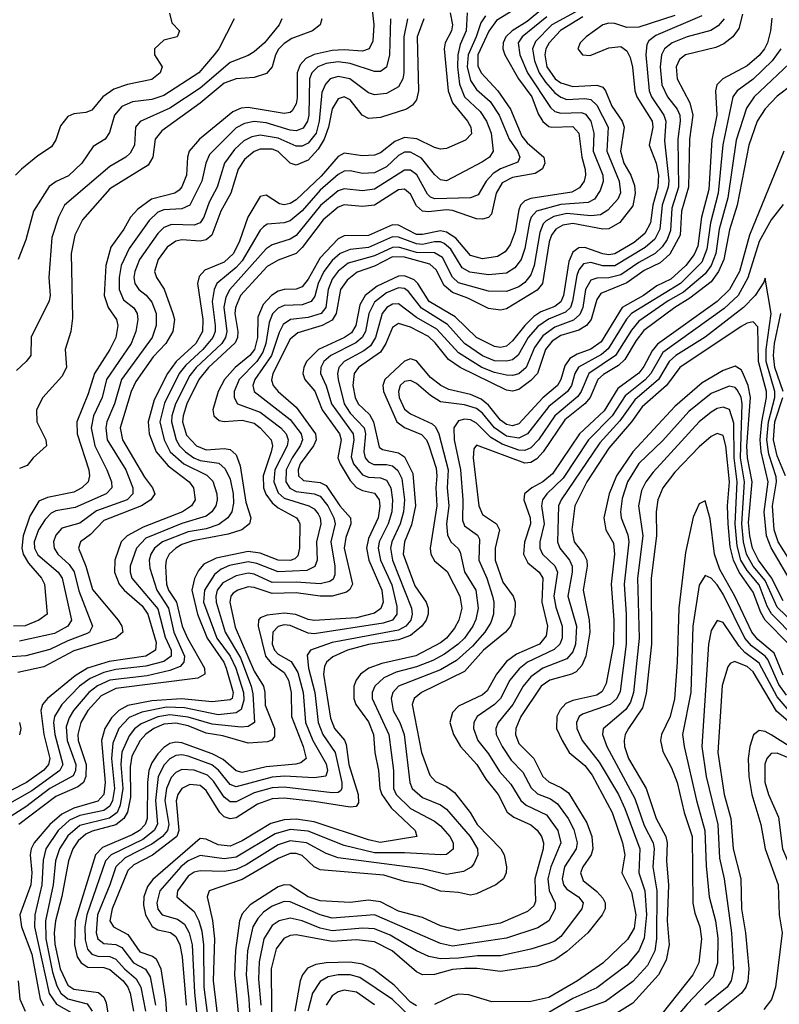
# Model space of a CAD drawing. Header units: inches. Extents: x 501365 to 657855, y 482276 to 547543.
# Tile 743 of 957: x 604090 to 606617, y 533872 to 537147. Entities that reach past the tile are written whole.
import ezdxf

# ---------------------------------------------------------------- set-up
doc = ezdxf.new("R2010")
doc.units = ezdxf.units.IN
doc.header["$MEASUREMENT"] = 0
doc.layers.add('A6503', color=7, linetype='Continuous')

msp = doc.modelspace()

# ---------------------------------------------------------------- linework, layer by layer
at = {"layer": 'A6503', "color": 5}
for points, elevation in [([(605259.8, 537210), (605268.6, 537130), (605264.6, 537075.4), (605252.1, 537050), (605230, 537041.9), (605170, 537047.3), (605130, 537044.5), (605070, 537031.5), (605042.5, 537017.5), (605023, 536997), (605012.8, 536970), (605013.1, 536886.9), (605010, 536867), (604996.3, 536843.7), (604990, 536838.5), (604970, 536835.6), (604850, 536854.9), (604827.1, 536852.9), (604798.9, 536841.1), (604688, 536750), (604653.9, 536710), (604647.8, 536690), (604644.8, 536630), (604630, 536591.1), (604620.2, 536579.8), (604606.5, 536570), (604528.7, 536550), (604482.7, 536517.3), (604458.5, 536490), (604436.8, 536450), (604393.2, 536390), (604376.5, 536330), (604371.6, 536230), (604384.1, 536190), (604412, 536150), (604416.7, 536130), (604410.4, 536090), (604390.4, 536050), (604338.4, 535970), (604317.8, 535902.2), (604280.2, 535810), (604281.2, 535770), (604319.8, 535650), (604322.8, 535630), (604317.4, 535610), (604296.6, 535590), (604270, 535575.9), (604182.1, 535557.9), (604154.3, 535545.7), (604124.1, 535495.9), (604102.1, 535430), (604097.4, 535390), (604101.6, 535370), (604119.6, 535339.6), (604163.1, 535290), (604172.5, 535270), (604181.7, 535170), (604154, 535150), (604108.4, 535131.6), (604070, 535129.7)], 3420), ([(605521.6, 537170), (605530.3, 537129.7), (605526.4, 537110), (605505.7, 537070), (605501.7, 537050), (605515, 536910), (605530.2, 536870.2), (605579.7, 536810), (605591.1, 536790), (605593, 536767), (605573.5, 536746.5), (605510, 536719.1), (605490, 536716.6), (605470, 536721.8), (605410.9, 536750.9), (605370, 536755), (605337.5, 536742.5), (605290, 536704.3), (605270, 536696.8), (605230, 536694.2), (605170, 536703.1), (605150, 536691.8), (605093.1, 536626.9), (605010, 536548), (604990, 536535.7), (604970, 536530.9), (604954.1, 536534.1), (604910, 536563.8), (604890, 536558.6), (604848.8, 536490), (604821.6, 536410), (604801.3, 536370), (604770, 536341.1), (604706.3, 536313.7), (604686.7, 536293.3), (604681.3, 536270), (604699, 536150), (604698, 536110), (604675.7, 536070), (604610.9, 536010), (604582.1, 535970), (604537.7, 535882.3), (604517.2, 535810), (604520.6, 535770), (604544.1, 535710), (604583.7, 535663.7), (604654, 535610), (604668.2, 535590), (604674.1, 535550), (604661.7, 535530), (604631.4, 535510), (604501, 535459), (604447.3, 535430), (604428.1, 535410), (604406.5, 535350), (604405.7, 535310), (604420.5, 535270), (604437.2, 535250), (604497.4, 535197.4), (604516.1, 535170), (604543.9, 535076.1), (604541.9, 535050), (604509.2, 535030.8), (604387.8, 535012.2), (604316, 534990), (604274.8, 534965.2), (604183.1, 534890), (604165.7, 534870), (604160.3, 534850), (604170.2, 534770), (604190.7, 534690), (604185.7, 534670), (604170, 534650.6), (604112.8, 534610), (604010, 534558.2)], 3520), ([(605578.8, 537170), (605575.1, 537110), (605555.9, 537064.1), (605547.8, 537030), (605546.1, 536990), (605552.8, 536932.8), (605570.1, 536890), (605621.4, 536841.4), (605643, 536810), (605658.9, 536770), (605665.7, 536710), (605652.7, 536690), (605630, 536674.2), (605510, 536611), (605490, 536614.5), (605470, 536632.1), (605426.3, 536686.3), (605390, 536706.3), (605370, 536706.5), (605350, 536695.9), (605310, 536657.2), (605270, 536637.9), (605230, 536635.8), (605190, 536644.2), (605170, 536643.2), (605150, 536632.6), (605090, 536580.5), (605030, 536511.6), (604990, 536477.9), (604970, 536470.9), (604913.4, 536466.6), (604901.4, 536458.6), (604890, 536447), (604830, 536345.4), (604810, 536323.2), (604745.9, 536270), (604736.8, 536250), (604730.8, 536210), (604740.4, 536130), (604740.3, 536110), (604732.8, 536090), (604699.6, 536050), (604642.3, 535997.7), (604620.8, 535970), (604571.3, 535871.3), (604556.7, 535810), (604570.8, 535750), (604590.8, 535710), (604635.6, 535670), (604712.5, 535632.5), (604732.1, 535612.1), (604745.5, 535570), (604747.2, 535550), (604742.4, 535530), (604729.7, 535510), (604710, 535496.2), (604630, 535471.6), (604510, 535422.5), (604478.6, 535390), (604457.8, 535330), (604457.4, 535310), (604463.4, 535290), (604550, 535187.4), (604573.5, 535093.5), (604594.3, 535050), (604594.2, 535030), (604570, 535012.8), (604510, 534997), (604410, 534985.4), (604370, 534975.7), (604324.2, 534955.8), (604289, 534930), (604230.6, 534870), (604205.5, 534830), (604202.5, 534810), (604206.5, 534770), (604233.6, 534670), (604223.4, 534650), (604130, 534582.6), (604032.9, 534527.1)], 3540), ([(604588.6, 537168.6), (604596.4, 537136.4), (604621.6, 537110), (604613.4, 537090), (604570, 537078.8), (604538, 537050), (604538.2, 537030), (604563.5, 536990), (604557.7, 536970), (604530, 536948.6), (604448.6, 536931.4), (604403.8, 536916.2), (604366.6, 536890), (604330, 536845.7), (604310, 536838.4), (604270, 536834.5), (604250, 536825.3), (604226.1, 536793.9), (604210, 536747.6), (604196.3, 536723.7), (604150, 536693.9), (604095.9, 536650), (604076.6, 536630)], 3320), ([(605750, 537190), (605675.9, 537144.1), (605650.7, 537109.3), (605614.6, 537030), (605614.1, 536994.1), (605624.9, 536970), (605681.2, 536910), (605722.7, 536850), (605760, 536760), (605777.9, 536737.9), (605833.5, 536690), (605837.3, 536670), (605829.5, 536650.5), (605804.6, 536635.4), (605730, 536622.7), (605695.2, 536604.8), (605674.8, 536570), (605659.2, 536500.8), (605650, 536488.7), (605630, 536483.4), (605610, 536484.6), (605530, 536512.8), (605510, 536515.2), (605450, 536507.9), (605430, 536509.7), (605410, 536527.6), (605390, 536567.3), (605370, 536583.6), (605350, 536581.4), (605270, 536530.7), (605230, 536525.7), (605170, 536531.5), (605150, 536523.9), (605099.1, 536480.9), (605030, 536389.3), (605010, 536369.9), (604950, 536347), (604913.6, 536326.4), (604824.2, 536230), (604807.5, 536190), (604806.3, 536170), (604815.7, 536110), (604814.5, 536090), (604807.2, 536072.8), (604718.7, 535990), (604686, 535950), (604645.7, 535870), (604633.4, 535830), (604632.2, 535810), (604644.9, 535764.9), (604678, 535730), (604710, 535716.6), (604770, 535720.8), (604790, 535717.6), (604810, 535699.5), (604823.8, 535663.7), (604842.8, 535542.8), (604858.6, 535490), (604854.7, 535470), (604829.2, 535450.8), (604783.8, 535436.2), (604666.5, 535413.5), (604630, 535401.3), (604609, 535390), (604587.5, 535370), (604577.6, 535350), (604574.6, 535330), (604578.8, 535270), (604585.3, 535250), (604611.6, 535210), (604630.2, 535130), (604648.1, 535090), (604705.4, 534990), (604706.4, 534970), (604683.2, 534956.8), (604410, 534922.7), (604361.6, 534898.4), (604316.4, 534850), (604293.6, 534810), (604283.6, 534770), (604285.1, 534750), (604310.8, 534670), (604309.9, 534630.1), (604302.1, 534610), (604283.9, 534596.1), (604210, 534564.1), (604087.2, 534470)], 3580), ([(605830, 537183.8), (605778.7, 537141.3), (605728.3, 537110), (605707.6, 537090), (605698.4, 537070), (605697.7, 537050), (605703.9, 537030), (605748.9, 536950), (605793.7, 536890), (605814.3, 536834.3), (605830, 536808.6), (605850, 536792.1), (605860.3, 536790), (605930, 536791.7), (605950, 536770.1), (605960.5, 536690), (605970.7, 536649.3), (605972.5, 536630), (605967.8, 536610), (605952.7, 536587.3), (605926.5, 536573.5), (605790, 536551.9), (605770, 536544.1), (605756.1, 536530), (605750, 536515.2), (605737.8, 536442.2), (605722.2, 536397.8), (605704.9, 536375.1), (605680, 536360), (605630, 536352.2), (605590, 536363.1), (605540.8, 536420.8), (605510, 536440.8), (605490, 536444.4), (605430, 536432.1), (605410, 536433.2), (605350, 536463.5), (605330, 536464.8), (605250, 536429.5), (605170, 536427.9), (605150, 536418.6), (605090, 536354.5), (605050, 536284.3), (605030, 536258.2), (605010, 536251.1), (604970, 536249.7), (604950, 536243.8), (604927.7, 536230), (604899.8, 536200.2), (604882, 536158), (604880.9, 536090), (604871.2, 536050), (604855.7, 536030), (604807, 535990), (604771.2, 535950), (604749.8, 535910), (604732.7, 535850), (604736.4, 535830), (604753.9, 535813.9), (604770.4, 535810.4), (604830, 535815.1), (604870, 535804.7), (604890, 535789.7), (604926.5, 535750), (604931.2, 535730), (604927.2, 535710), (604899.5, 535630), (604901.2, 535590), (604908.8, 535568.8), (604930, 535539.9), (604950, 535523.8), (605010.6, 535490), (605018.2, 535478.2), (605022.4, 535470), (605021.1, 535390), (605015.6, 535364.4), (605005.8, 535354.2), (604990, 535348), (604950, 535349.8), (604890, 535372.5), (604850, 535378.2), (604743.6, 535356.4), (604703.2, 535336.8), (604685, 535315), (604671.2, 535288.8), (604663.1, 535250), (604681.4, 535170), (604713.2, 535090), (604768.7, 535010), (604777.3, 534990), (604799.9, 534910), (604796.5, 534890), (604790, 534884.8), (604730, 534878.7), (604627.9, 534887.9), (604530, 534881.2), (604450, 534866), (604419.4, 534850), (604395, 534825), (604373.2, 534790), (604362.3, 534750), (604374.5, 534610), (604370, 534570), (604350, 534547.8), (604270, 534525.2), (604230, 534504.9), (604190.9, 534470), (604138.4, 534410), (604128, 534390), (604125.2, 534370), (604130.4, 534310), (604127.3, 534270), (604091.1, 534170), (604095.9, 534130), (604130, 534039.5), (604158, 533890), (604168.9, 533868.9)], 3620), ([(605950, 537179.1), (605860.8, 537130), (605805.8, 537074.2), (605795.6, 537050), (605802.2, 537010), (605818, 536970), (605838.8, 536938.8), (605870, 536904.2), (605890, 536889), (605910, 536881.9), (605970, 536884.5), (605990, 536881.3), (606010, 536862.8), (606047.3, 536790), (606043.5, 536710), (606084.1, 536610), (606088.5, 536571.5), (606079.5, 536550), (606046.2, 536513.8), (606021.9, 536498.1), (605990, 536494.6), (605910, 536502.8), (605867, 536493), (605841.6, 536478.4), (605831.9, 536468.1), (605820.3, 536439.7), (605801.6, 536330), (605790, 536298.2), (605770, 536272.9), (605750, 536258.3), (605710, 536242.9), (605650, 536244.5), (605550, 536272.3), (605530.3, 536290.3), (605496.5, 536356.5), (605470, 536371.3), (605410, 536372.4), (605350, 536390.3), (605330, 536389.3), (605270, 536361.9), (605183, 536337), (605150, 536310.8), (605130, 536284.4), (605116.4, 536250), (605108.2, 536190), (605092.8, 536170), (605050, 536156.4), (604990.5, 536149.5), (604966.9, 536133.1), (604952.9, 536107.1), (604927.4, 536030), (604872.5, 535950), (604866.1, 535930), (604870.5, 535910), (604990, 535817.6), (605026, 535770), (605030.5, 535750), (605023.4, 535730), (604996, 535690), (604976.4, 535650), (604975.9, 535610), (604988.9, 535588.9), (605010, 535577.6), (605070, 535570), (605090, 535561.9), (605114.6, 535530), (605134.9, 535490), (605140, 535470), (605125.3, 535410), (605138.7, 535330), (605138.9, 535301.1), (605133.3, 535286.7), (605121.9, 535278.1), (605090, 535270.5), (605010, 535276.8), (604930, 535275.6), (604870, 535303.1), (604850, 535306.1), (604810, 535297.5), (604766.1, 535273.9), (604747.3, 535250), (604742.1, 535230), (604743.4, 535210), (604774.1, 535110), (604824.7, 535024.7), (604859.8, 534930), (604865.4, 534905.4), (604870.8, 534809.2), (604850, 534796.1), (604826.4, 534793.6), (604730, 534803.9), (604650, 534827.8), (604590, 534835.7), (604550, 534828.9), (604494.5, 534805.5), (604471.8, 534788.2), (604454.3, 534765.7), (604429.5, 534710.5), (604426.3, 534670), (604433.4, 534590), (604424.8, 534535.2), (604413.9, 534510), (604388.8, 534491.2), (604290, 534467.1), (604250, 534433.3), (604222.5, 534390), (604209.6, 534350), (604201.4, 534270), (604175.9, 534150), (604177, 534090), (604198.8, 533978.8), (604213.4, 533933.4), (604226.4, 533910), (604250, 533891.1), (604314.1, 533874.1), (604331.4, 533850)], 3660), ([(605380.3, 537150), (605368.5, 537090), (605367.8, 536970), (605364.4, 536950), (605350, 536923.4), (605310, 536901.6), (605270, 536897), (605250, 536903.4), (605188.2, 536950), (605150, 536958.2), (605123.4, 536950), (605106.9, 536933.1), (605095.6, 536904.4), (605086.5, 536810), (605076.3, 536770), (605050, 536736.5), (605030, 536726.8), (605010, 536726.2), (604950, 536752.5), (604890, 536763), (604862.7, 536757.3), (604836.2, 536743.8), (604805.1, 536714.9), (604771.6, 536670), (604746.8, 536590), (604720, 536540), (604702.8, 536490), (604690, 536471.3), (604670, 536463.5), (604594.6, 536465.4), (604570, 536455.6), (604550, 536436.2), (604488.7, 536350), (604472.6, 536310), (604470.1, 536290), (604473.5, 536270), (604486.3, 536250), (604511.2, 536231.2), (604530, 536207.1), (604543.7, 536170), (604543.9, 536130), (604531, 536090), (604429.3, 535950), (604405.9, 535870), (604379.6, 535810), (604376.6, 535790), (604381.4, 535750), (604443, 535650), (604466.8, 535590), (604466.6, 535570), (604447.3, 535550), (604346.1, 535513.9), (604290, 535473.1), (604230, 535456.3), (604210, 535433), (604202.6, 535410), (604204.3, 535390), (604216.9, 535370), (604255.2, 535335.2), (604271.1, 535311.1), (604287.3, 535247.3), (604331.8, 535130), (604322.5, 535110), (604314.6, 535105.4), (604250, 535081.8), (604190, 535053), (604110, 535031.2), (604015.3, 535024.7)], 3460), ([(605639.6, 537160.4), (605623.6, 537136.4), (605608.7, 537090), (605582, 537030), (605578.8, 536990), (605590, 536944.4), (605610, 536915.2), (605655.5, 536875.5), (605685, 536830), (605718.8, 536750), (605745.7, 536710), (605753.4, 536690), (605747.3, 536672.7), (605690, 536651.2), (605664.6, 536635.4), (605641.8, 536610), (605615.1, 536564.9), (605590, 536554.6), (605471, 536551), (605456.7, 536556.7), (605446.4, 536566.4), (605410.8, 536630.8), (605390, 536646.9), (605370, 536646.6), (605270, 536583), (605230, 536578.4), (605170, 536584.8), (605150, 536577.6), (605090.5, 536529.5), (605010, 536429.3), (604990, 536416.6), (604930, 536398.6), (604910, 536384.9), (604788.7, 536250), (604775.6, 536224.4), (604769, 536191), (604779.7, 536110), (604774.9, 536090), (604762.4, 536070), (604677.2, 535990), (604656.1, 535963.9), (604608, 535870), (604596.1, 535830), (604594.9, 535810), (604610.7, 535750), (604622, 535730), (604641.3, 535710), (604669.4, 535689.4), (604690, 535680.9), (604752.1, 535672.1), (604773.7, 535653.7), (604790, 535619), (604799.7, 535570), (604801.1, 535538.9), (604795.7, 535510), (604782.3, 535490), (604752.2, 535467.8), (604710, 535453.9), (604650, 535443.5), (604565.6, 535410), (604538.9, 535390), (604526.3, 535370), (604520.8, 535350), (604522.5, 535322.5), (604546, 535250), (604585.6, 535190), (604603.1, 535110), (604638.4, 535030), (604636.4, 535010), (604623.8, 534996.2), (604590, 534982.8), (604514.6, 534965.4), (604390, 534950), (604348.6, 534931.4), (604319.9, 534910), (604268.8, 534850), (604254.3, 534825.7), (604245, 534795), (604247.7, 534750), (604276.5, 534670), (604276.2, 534650), (604267.7, 534632.3), (604190.6, 534590), (604110, 534528.9), (604050, 534490.5)], 3560), ([(604961.7, 537150), (604953.4, 537130), (604904, 537070), (604870, 537039.9), (604850, 537027.8), (604790, 537004.9), (604690, 536919.6), (604590, 536852.3), (604491.3, 536808.7), (604475.1, 536790), (604471.9, 536730), (604457.1, 536702.9), (604443.3, 536690), (604390, 536658.6), (604239.1, 536530), (604218.8, 536490), (604197.1, 536422.9), (604186.6, 536290), (604191.9, 536230), (604187.9, 536212.1), (604128.3, 536091.6), (604127.1, 536030), (604111.8, 536010), (604079.3, 535980.7)], 3360), ([(605434.6, 537150), (605412.8, 537090), (605416.4, 536910), (605410, 536880.8), (605397.3, 536862.7), (605377.1, 536850), (605290, 536822.1), (605250, 536818.3), (605229.8, 536829.8), (605190, 536880.3), (605170, 536890.3), (605150, 536884.3), (605130, 536850.7), (605117.2, 536790), (605103, 536750), (605083.1, 536716.9), (605050, 536680.4), (605010, 536663.4), (604990, 536670.3), (604950, 536709), (604930, 536717), (604890, 536716.4), (604870, 536708.5), (604838.3, 536681.7), (604817.1, 536650), (604792.4, 536570), (604759.1, 536510), (604729.8, 536430.2), (604710, 536414.7), (604690, 536410.2), (604630, 536414.7), (604609.4, 536410.6), (604580.5, 536390), (604550.4, 536350), (604538.6, 536310), (604545.3, 536290), (604570.5, 536250.5), (604599.9, 536170), (604604.8, 536150), (604599.8, 536110), (604576.2, 536070), (604533.7, 536026.3), (604476.3, 535943.7), (604461, 535910), (604424.8, 535790), (604432.5, 535750), (604505.7, 535625.7), (604532, 535590), (604539.7, 535570), (604525.8, 535550), (604495.3, 535530), (604370, 535481.8), (604325.1, 535434.9), (604292.6, 535410), (604285.3, 535390), (604310, 535330), (604332.4, 535252.4), (604418.2, 535150), (604429.7, 535130), (604433.7, 535110), (604410.2, 535090), (604270, 535048), (604170, 534995.2), (604084.4, 534975.6)], 3480), ([(604803.2, 537150), (604752, 537050), (604737.3, 537030), (604685.6, 536970), (604570, 536894.7), (604530, 536881.1), (604465.8, 536874.2), (604430, 536858.9), (604405.7, 536830), (604388.3, 536771.7), (604374.4, 536750), (604334.8, 536725.2), (604297.3, 536670), (604251.9, 536628.1), (604211.4, 536608.6), (604188.2, 536591.8), (604136.4, 536510), (604110, 536414.7), (604084.6, 536350)], 3340), ([(605323.7, 537150), (605320, 537030), (605310, 536988.7), (605290, 536975), (605270, 536974.8), (605190, 537001.2), (605150, 537007.3), (605110, 537001.1), (605082.4, 536990), (605062, 536970), (605053.9, 536950), (605051.6, 536830), (605047.6, 536810), (605033.5, 536786.5), (605010, 536777.7), (604990, 536779.7), (604910, 536804.4), (604870, 536808.7), (604837.9, 536802.1), (604810, 536787.2), (604721.6, 536698.4), (604708.8, 536670), (604695.6, 536610), (604655.6, 536530), (604630, 536517.5), (604570, 536514.9), (604550, 536506.4), (604520.8, 536479.2), (604454.2, 536385.8), (604427.2, 536330), (604420.6, 536290), (604421.2, 536250), (604435.2, 536215.2), (604469.3, 536189.3), (604481.2, 536170), (604482.9, 536150), (604476.7, 536110), (604460.6, 536070), (604378.7, 535950), (604364.4, 535890), (604335.7, 535830), (604328.3, 535790), (604339.6, 535730), (604380.4, 535650), (604395.1, 535610), (604396.8, 535590), (604377.5, 535570), (604274.8, 535525.2), (604210, 535513.9), (604194.6, 535505.4), (604175.3, 535484.7), (604153.1, 535450), (604137.9, 535410), (604139, 535390), (604150, 535367.1), (604217.6, 535310), (604231.1, 535290), (604262.1, 535150), (604250.5, 535130), (604205.4, 535105.4), (604090, 535079.7)], 3440), ([(605095, 537150), (605090.1, 537130), (605064.3, 537110), (604995.8, 537084.2), (604970, 537068.3), (604951.3, 537048.7), (604941.1, 537030), (604930, 536989.9), (604911.5, 536968.5), (604870, 536955.1), (604810, 536950.7), (604770, 536935.6), (604690, 536868.9), (604562.5, 536777.4), (604541.1, 536750), (604532.5, 536690), (604517.2, 536662.8), (604390, 536584.2), (604298.5, 536481.5), (604273, 536430), (604261.2, 536370), (604265.8, 536154.2), (604260.6, 536110), (604241, 536050), (604246.1, 535990), (604230, 535960.2), (604167.4, 535890), (604146.5, 535850), (604147.2, 535810), (604176.9, 535750), (604179.1, 535730), (604135, 535690), (604115.3, 535664.7), (604090, 535654.2)], 3380), ([(605843.7, 537156.3), (605761.6, 537090), (605748.2, 537070), (605753.8, 537030), (605779.2, 536970), (605855.4, 536855.4), (605870, 536841.8), (605890, 536836.1), (605958.5, 536838.5), (605972.4, 536832.4), (605990.5, 536810), (605999.8, 536770), (605998.2, 536710), (606030.5, 536630), (606031.3, 536608.6), (606021.2, 536578.8), (606001.9, 536550), (605981.2, 536538.8), (605890, 536532.9), (605809.7, 536510), (605791.7, 536490), (605785.9, 536474.1), (605770, 536386.4), (605758.5, 536350), (605737.7, 536322.3), (605710, 536304.3), (605650, 536298.3), (605587.6, 536307.6), (605562.1, 536322.1), (605524.2, 536384.2), (605502.7, 536402.7), (605490, 536408.1), (605470, 536408.2), (605430, 536399.7), (605410, 536401.2), (605350, 536423.8), (605330, 536424.6), (605250, 536389.4), (605190, 536382.8), (605156.6, 536370), (605130, 536346.4), (605101.3, 536310), (605083.4, 536270), (605072.2, 536227.8), (605060.1, 536210), (605030, 536199.1), (604970, 536196.9), (604950, 536187.1), (604931.5, 536168.5), (604919.7, 536140.3), (604909, 536070), (604899.2, 536040.8), (604878.6, 536010), (604819.9, 535950), (604803.8, 535910), (604803.6, 535890), (604814.1, 535870), (604890, 535842.2), (604958.3, 535790), (604976.1, 535770), (604983.4, 535750), (604980.4, 535730), (604939.3, 535650), (604935.8, 535610), (604950, 535573.9), (604970, 535555.4), (605051.9, 535530), (605070, 535519.9), (605083.1, 535503.1), (605090, 535490), (605092.3, 535470), (605077.1, 535410), (605079.9, 535350), (605071.8, 535328.2), (605044.8, 535315.2), (604950, 535310.7), (604878.9, 535338.9), (604850, 535344.4), (604788.1, 535331.9), (604760.5, 535319.5), (604737.6, 535302.4), (604704.5, 535250), (604701.9, 535210), (604745.8, 535090), (604790.2, 535030), (604809, 534990), (604834.1, 534910), (604836.1, 534883.9), (604827.3, 534852.7), (604810, 534841.6), (604750, 534834.9), (604638.6, 534858.6), (604578.8, 534861.2), (604496.4, 534843.6), (604453.9, 534826.1), (604420.3, 534790), (604399.6, 534740.4), (604395.7, 534690), (604405.6, 534590), (604398.7, 534550), (604390, 534531.9), (604370, 534517.2), (604290, 534500.7), (604255.4, 534484.5), (604217.7, 534450), (604176.9, 534390), (604168.2, 534351.8), (604164, 534270), (604140.2, 534170), (604139.5, 534130), (604188.2, 533908.2), (604212.8, 533872.8), (604263.9, 533843.9)], 3640), ([(605963.8, 537156.2), (605888.6, 537111.4), (605851.4, 537070), (605840.7, 537050), (605836.6, 537030), (605844.1, 536990), (605871.8, 536950), (605890, 536937.5), (605930, 536924.7), (606010, 536929.8), (606030, 536922.5), (606039.2, 536910), (606059.7, 536859.7), (606093.9, 536810), (606101.4, 536790), (606088.3, 536710), (606099.9, 536670), (606123.3, 536630), (606135.2, 536595.2), (606137.7, 536570), (606130, 536528.5), (606087, 536473.1), (606050, 536451.3), (606030, 536450), (605930, 536468.7), (605896.6, 536463.4), (605873.1, 536450), (605859.5, 536430), (605851.8, 536408.2), (605829.3, 536270), (605812, 536248), (605710, 536185.7), (605690, 536181.4), (605650, 536186.8), (605580.6, 536220.6), (605530, 536239.4), (605502.6, 536262.6), (605475.2, 536315.2), (605454.1, 536334.1), (605370, 536356.8), (605330, 536357.9), (605270, 536327.6), (605212.9, 536307.1), (605179, 536281), (605157.6, 536250), (605143.4, 536170), (605130, 536147.7), (605096.8, 536130), (605014.9, 536105.1), (604990, 536084.2), (604932.6, 535970), (604928.3, 535948.3), (604933.7, 535930), (604949.4, 535910), (605010, 535858.1), (605073.9, 535770), (605076.5, 535750), (605067.1, 535730), (605022.8, 535670), (605016.5, 535650), (605017.7, 535630), (605034.4, 535614.4), (605090, 535607.7), (605110, 535598.2), (605155.3, 535530), (605190.1, 535490), (605191.7, 535470), (605175.1, 535424.9), (605169.4, 535390), (605197, 535270), (605188.3, 535251.7), (605176.7, 535243.3), (605130, 535229.8), (605090, 535230), (605010, 535240.9), (604930, 535239), (604870, 535258.9), (604850, 535260.5), (604816.1, 535250), (604800.7, 535239.3), (604792, 535230), (604789.6, 535210), (604807.2, 535127.2), (604870, 534980.1), (604900.9, 534930), (604906, 534910), (604907.2, 534867.2), (604937.5, 534790), (604937.4, 534762.6), (604928.9, 534751.1), (604914.6, 534745.4), (604850, 534741), (604765.6, 534765.6), (604710, 534774.7), (604650, 534798.9), (604610, 534807.1), (604570, 534804.3), (604536.3, 534790), (604509.5, 534770.5), (604491, 534750), (604462.6, 534697.4), (604457.4, 534662.6), (604458.4, 534561.6), (604448.4, 534511.6), (604437, 534490), (604410, 534469.5), (604331.6, 534448.4), (604310, 534438.4), (604284.4, 534415.6), (604267, 534390), (604251.9, 534350), (604230, 534230.6), (604208.9, 534150), (604205.1, 534110), (604207.4, 534072.6), (604224.3, 533990), (604250, 533936.6), (604270, 533922.7), (604352.1, 533912.1), (604370, 533896), (604377.5, 533877.5), (604388.6, 533810)], 3680), ([(606270, 537161.4), (606150, 537122.2), (606110, 537120.6), (606070, 537134.8), (606050, 537136), (606030.2, 537130), (605974.5, 537090), (605955.1, 537070), (605946.9, 537050), (605962.6, 537030), (605987.7, 537027.7), (606050, 537054), (606090, 537057.7), (606110, 537043.3), (606121, 537021), (606129.2, 536989.2), (606136.9, 536910), (606143.6, 536890), (606193.6, 536810), (606196.1, 536790), (606184.4, 536730), (606207.9, 536670), (606214.8, 536630), (606212.8, 536590), (606195.9, 536530), (606188.5, 536471.5), (606170, 536436.5), (606134.5, 536405.5), (606070, 536368.5), (606050, 536365.4), (606030, 536368.9), (605970, 536389), (605950, 536388), (605930, 536374.4), (605916.9, 536343.1), (605898.6, 536230), (605890.8, 536209.2), (605870, 536193.4), (605824.2, 536175.8), (605800.1, 536159.9), (605770.1, 536129.9), (605730, 536078.6), (605710, 536061.1), (605690, 536056.6), (605670, 536060.1), (605610, 536090.5), (605538.7, 536158.7), (605452.8, 536210), (605415, 536270), (605401.8, 536281.8), (605370, 536294.9), (605350, 536294.4), (605279.4, 536260.6), (605239.8, 536230), (605221.5, 536198.5), (605207.9, 536130), (605194, 536106), (605170.3, 536089.7), (605084.1, 536050), (605044.1, 536010), (605034.8, 535990), (605032.3, 535970), (605038.4, 535950), (605072, 535912), (605096.2, 535850), (605153.8, 535770), (605159.2, 535750), (605148.1, 535690), (605156.2, 535670), (605190, 535614.6), (605210, 535591.3), (605230, 535581.4), (605270, 535572.6), (605285.7, 535550), (605288.6, 535528.6), (605282.8, 535490), (605250, 535421.4), (605243.4, 535390), (605251.2, 535350), (605295.2, 535250), (605299.4, 535210), (605291.5, 535188.5), (605270, 535172.8), (605210, 535158.3), (605070, 535148.7), (605050, 535151.9), (605008.5, 535168.5), (604970, 535173.3), (604913.4, 535166.6), (604890, 535157.5), (604884.2, 535150), (604883, 535130), (604907.4, 535030), (604926.9, 535006.9), (604970, 534976.4), (604984.8, 534950), (604993.1, 534910), (604993.9, 534830), (605032.7, 534730), (605042.8, 534690), (605025, 534675), (605008.8, 534671.2), (604910, 534662.2), (604830, 534643.7), (604810, 534648.9), (604766.5, 534686.5), (604730, 534705.9), (604630, 534742.1), (604610, 534744.2), (604590, 534739.6), (604570, 534727), (604550, 534706), (604530, 534676), (604520.1, 534650), (604515.4, 534610), (604514.2, 534490), (604507.9, 534470), (604488.3, 534450), (604464.3, 534435.7), (604365.9, 534394.1), (604342, 534370), (604275, 534150), (604272.1, 534070), (604281.7, 534030), (604294.1, 534010), (604316.4, 533996.4), (604370, 533995), (604390, 533988.7), (604434, 533950), (604450, 533930), (604457.6, 533910), (604469, 533850)], 3720), ([(606359.8, 537160.2), (606206.1, 537094), (606183.5, 537076.5), (606175.8, 537064.2), (606172.6, 537030), (606183.7, 536910), (606191.8, 536890), (606232.5, 536830), (606240, 536810), (606235.5, 536744.4), (606250, 536610.8), (606247.6, 536590), (606227.5, 536530), (606219.9, 536450), (606202.4, 536417.6), (606170.3, 536389.7), (606070, 536328.1), (606030, 536328), (605990, 536339.6), (605965.4, 536334.6), (605950, 536314.6), (605943.9, 536296.1), (605929.6, 536210.4), (605922, 536190), (605906.1, 536173.9), (605848.9, 536151.1), (605813.3, 536126.7), (605782, 536090), (605748.2, 536031.8), (605730, 536016.1), (605709, 536011), (605670, 536012.6), (605630, 536029.1), (605569.9, 536070), (605513.2, 536133.2), (605427.2, 536187.2), (605383.5, 536243.5), (605370, 536253.1), (605350, 536255), (605310, 536238.5), (605270, 536207.2), (605251.7, 536170), (605240.1, 536110), (605229.5, 536090), (605207.9, 536072.1), (605124.7, 536030), (605102.4, 536010), (605091.6, 535990), (605090.7, 535970), (605109.7, 535929.7), (605126.8, 535870), (605198.9, 535770), (605202, 535750), (605193.1, 535693.1), (605200.5, 535670), (605230, 535633.4), (605250, 535625.2), (605290, 535623.5), (605310, 535615.9), (605324.9, 535590), (605330.4, 535550), (605327.8, 535510), (605315.5, 535470), (605285.8, 535410), (605282.8, 535390), (605290, 535350), (605327.6, 535267.6), (605344.6, 535195.4), (605344.3, 535170), (605329.8, 535150.2), (605299.7, 535140.3), (605070, 535104.7), (605050, 535106.9), (604990, 535132.7), (604970, 535134), (604950, 535128.9), (604932.5, 535110), (604929.5, 535070), (604937.5, 535050), (604950, 535037), (604992.7, 535012.7), (605015.6, 534975.6), (605033.5, 534910), (605041, 534810), (605064.9, 534750), (605110, 534671.7), (605114, 534650), (605108.3, 534631.7), (605070, 534625.1), (604970.7, 534630.7), (604930, 534628.2), (604810, 534596), (604790, 534603.8), (604751.6, 534651.6), (604729.2, 534669.2), (604650, 534697.8), (604630, 534702.3), (604610, 534700.3), (604590, 534689.3), (604570.7, 534669.3), (604550.4, 534630), (604542.1, 534550), (604548.1, 534471.9), (604537.3, 534450), (604499.2, 534420.8), (604394.4, 534370), (604376, 534350), (604313.2, 534170), (604306.7, 534130), (604307.4, 534087.4), (604315.7, 534055.7), (604330, 534038.8), (604350, 534032.4), (604390, 534031.9), (604410, 534022.6), (604438.4, 533990), (604477.5, 533957.5), (604492.6, 533930), (604508.1, 533850)], 3740), ([(606433.7, 537150), (606413.6, 537126.4), (606389.4, 537110.6), (606310, 537089.9), (606260.1, 537070), (606235.2, 537050), (606225.5, 537030), (606220.6, 536990), (606226.4, 536930), (606245.1, 536890), (606277.6, 536850), (606286, 536830), (606287.1, 536810), (606279.8, 536750), (606281.5, 536590), (606259.6, 536520.4), (606254.6, 536445.4), (606243.6, 536416.4), (606227.9, 536392.1), (606203.7, 536370), (606150, 536340), (606090, 536298.8), (606050, 536288.1), (606010, 536287.5), (605990, 536280.8), (605972, 536250), (605962.9, 536190), (605953.4, 536166.6), (605932.5, 536147.5), (605870, 536124.2), (605830, 536095.7), (605803, 536057), (605774.8, 535990), (605750, 535969.4), (605730, 535963.8), (605710, 535965), (605670, 535973.4), (605627.6, 535990), (605550, 536038.7), (605477.3, 536117.3), (605410, 536156.4), (605350, 536202.2), (605330, 536200.6), (605311.1, 536190), (605295.9, 536170), (605273.7, 536090), (605257.2, 536062.8), (605234.5, 536045.5), (605169.6, 536010.4), (605151.3, 535990), (605146.9, 535970), (605149.2, 535950.8), (605170, 535870), (605190, 535838.4), (605235.8, 535790), (605240.8, 535770), (605234.5, 535710), (605239.4, 535690), (605250, 535676.5), (605268, 535668), (605310, 535668.2), (605330, 535663.8), (605347.9, 535647.9), (605360.8, 535620.8), (605369.8, 535550), (605366.5, 535510), (605355.5, 535470), (605327.7, 535410), (605323.7, 535390), (605330.2, 535350), (605393.6, 535190), (605395.9, 535170), (605391.2, 535150), (605374.9, 535130), (605350, 535117.1), (605130, 535076), (605058, 535050), (605046.8, 535033.2), (605051, 534990), (605072, 534910), (605083.5, 534810), (605098.7, 534770), (605139.2, 534710), (605161.8, 534610), (605162.2, 534590), (605157.4, 534582.6), (605150, 534577.1), (605130, 534575.7), (604970, 534594.4), (604930, 534592.7), (604870, 534575.4), (604810, 534546.2), (604790, 534545.8), (604770, 534561.1), (604734.8, 534614.8), (604714.6, 534634.6), (604670, 534651.6), (604630, 534653.5), (604610, 534643.7), (604593.5, 534626.5), (604578.4, 534590), (604573.4, 534550), (604586, 534470), (604582.1, 534450), (604564.9, 534430), (604530, 534404.5), (604440.8, 534359.2), (604409.4, 534330), (604390.5, 534270), (604349.3, 534170), (604344.6, 534110), (604350.1, 534090), (604370, 534075.2), (604410, 534071.5), (604430, 534061.4), (604469, 534010), (604508.8, 533988.8), (604524.1, 533964.1), (604542.3, 533870)], 3760), ([(606494.2, 537165.8), (606482, 537118), (606462.4, 537090), (606432.9, 537067.1), (606405.6, 537054.4), (606305.1, 537030), (606285.2, 537014.8), (606273.4, 536990), (606276.8, 536950), (606319.8, 536870), (606329.2, 536830), (606318.6, 536750), (606315.3, 536590), (606291.8, 536510), (606287.6, 536430), (606252.5, 536367.5), (606221.2, 536338.8), (606167.6, 536312.4), (606110, 536272.4), (606023.8, 536236.2), (606010, 536216.3), (605990.7, 536150), (605975.3, 536130), (605950, 536114.3), (605890, 536096.6), (605861.8, 536078.2), (605839.2, 536050), (605812.1, 535970), (605790, 535946.8), (605750, 535917.6), (605730, 535911.8), (605710, 535914.9), (605555.8, 535990), (605516.8, 536016.8), (605472.7, 536072.7), (605450, 536093.2), (605390, 536124.8), (605350, 536136.4), (605330, 536123.9), (605307.7, 536070), (605290, 536041.1), (605217.2, 535990), (605202.4, 535970), (605198.1, 535930), (605206.3, 535890), (605216.5, 535870), (605253.6, 535833.6), (605267.6, 535810), (605285.4, 535725.4), (605297.5, 535717.5), (605350, 535706.7), (605370, 535693.2), (605397.9, 535637.9), (605406.7, 535530), (605393.3, 535466.7), (605370, 535410), (605365.9, 535370), (605404.1, 535264.1), (605442.4, 535210), (605448.9, 535190), (605448.9, 535170), (605442.3, 535150), (605427.5, 535130), (605390, 535099.1), (605350, 535084.4), (605250, 535068.6), (605180.1, 535050), (605132.1, 535027.9), (605110.9, 535010), (605103.9, 534996.1), (605100.8, 534970), (605124.4, 534824.4), (605137.6, 534790), (605170.4, 534750.4), (605176.6, 534736.6), (605184.6, 534670), (605216.4, 534570), (605217.7, 534542.3), (605209.7, 534530.3), (605190, 534527.8), (605070, 534547.3), (604970, 534557.5), (604930, 534555.3), (604881.4, 534538.6), (604810, 534493), (604790, 534489.2), (604770, 534495.7), (604755.5, 534510), (604710, 534583.5), (604690, 534599.7), (604656.5, 534603.5), (604629.3, 534590.7), (604616.7, 534570), (604610.9, 534549.1), (604619.8, 534450), (604613.2, 534430), (604532, 534368), (604470, 534336.6), (604450, 534317.4), (604398.1, 534190), (604390.4, 534150.4), (604401.8, 534130), (604450, 534104.4), (604490, 534046.9), (604532.1, 534032.1), (604543.8, 534023.8), (604559.2, 533990), (604575.5, 533890), (604586.3, 533730)], 3780), ([(606591.7, 537151.7), (606588.1, 537110), (606578, 537070), (606567.8, 537050), (606550, 537027.8), (606510, 536993.4), (606429.2, 536950.8), (606408.7, 536930), (606404.3, 536910), (606408.7, 536830), (606392.3, 536747.7), (606382.2, 536582.2), (606357.7, 536490), (606346.2, 536393.8), (606334.3, 536365.7), (606306.3, 536330), (606256, 536284), (606210, 536261.5), (606165.8, 536230), (606093.9, 536190), (606024.1, 536075.9), (605990, 536051.3), (605945, 536035), (605920.1, 536019.9), (605903.8, 535996.2), (605890.7, 535950), (605878.8, 535930), (605830, 535889), (605750, 535803), (605730, 535796.8), (605710, 535800.6), (605690, 535814.9), (605650, 535864.6), (605625.5, 535885.5), (605590, 535900.2), (605517.6, 535917.6), (605490.8, 535930.8), (605457.1, 535957.1), (605410, 536012), (605396.5, 536016.5), (605390, 536018.6), (605370, 536010.9), (605305.3, 535950), (605298.1, 535930), (605300.3, 535910), (605344.5, 535810), (605370, 535791.3), (605427.2, 535767.2), (605443.4, 535750), (605451.2, 535731.2), (605475.2, 535655.2), (605477.4, 535630), (605473.9, 535590), (605478.2, 535530), (605455.4, 535390), (605457.9, 535370), (605470, 535347.2), (605511.6, 535311.6), (605554.1, 535230), (605561, 535190), (605551.2, 535150), (605536.9, 535123.1), (605510, 535090.3), (605490, 535075.1), (605408.2, 535031.8), (605294.6, 535005.4), (605251.8, 534990), (605223.7, 534970), (605209.2, 534950.8), (605201.8, 534930), (605201.2, 534890), (605207.8, 534870), (605250, 534812.3), (605267.4, 534770), (605271.4, 534710), (605284.1, 534650), (605288, 534590), (605294.4, 534570), (605325.5, 534525.5), (605405.9, 534450), (605411.2, 534430), (605289.2, 534410.8), (605250, 534419.3), (605070, 534479.5), (605010, 534488.3), (604970, 534486.4), (604925.9, 534474.1), (604830, 534416.1), (604790, 534398.9), (604750, 534402.5), (604710, 534421.8), (604690, 534423.9), (604532.9, 534287.1), (604515.6, 534264.4), (604503.4, 534230), (604501.8, 534201.8), (604508.7, 534170), (604530.9, 534130.9), (604550, 534120.3), (604591.7, 534111.7), (604610, 534097.5), (604623.2, 534070), (604630.2, 534030.2), (604643.9, 533870)], 3820), ([(606622.1, 537050), (606593.7, 537010), (606530.2, 536949.8), (606476.6, 536910), (606462.6, 536890), (606428.7, 536731.3), (606413.9, 536570), (606388, 536472), (606376.2, 536383.8), (606359, 536341), (606288, 536270), (606125.1, 536170), (606108.8, 536151.2), (606048, 536052), (606025.9, 536034.1), (605949.1, 535990.9), (605937.1, 535970), (605925.5, 535930), (605912.8, 535910), (605850, 535860.6), (605779.9, 535770), (605750, 535754.9), (605710, 535762), (605670, 535789.3), (605630, 535838.2), (605610, 535854.2), (605570, 535866.1), (605490, 535875.8), (605457, 535897), (605410, 535937.1), (605390, 535947.1), (605370, 535944.3), (605355.4, 535930), (605349.8, 535910), (605353, 535890), (605370, 535852), (605390, 535836), (605462.7, 535802.7), (605472.8, 535792.8), (605484.2, 535770), (605515.6, 535650), (605512.3, 535590), (605517.2, 535530), (605510.3, 535470), (605513.5, 535433.5), (605523.9, 535410), (605548.6, 535388.6), (605555.9, 535375.9), (605570.3, 535310.3), (605607.7, 535250), (605615.2, 535190), (605607.5, 535152.5), (605597, 535130), (605570, 535090.6), (605549.1, 535070), (605503.4, 535036.6), (605464.6, 535015.4), (605410, 534995.2), (605342.6, 534977.4), (605301.8, 534958.2), (605271.2, 534930), (605262.5, 534910), (605263.1, 534890), (605318.6, 534770), (605333.9, 534650), (605333.5, 534590), (605342.7, 534570), (605390, 534523.8), (605470, 534481.9), (605490, 534466.1), (605520.6, 534430), (605531.6, 534410), (605531.9, 534388.1), (605510, 534370.4), (605490.7, 534369.3), (605370, 534376.1), (605270, 534376.1), (605170, 534401.1), (605050, 534448.6), (604990, 534453.4), (604940.4, 534439.6), (604810, 534362.2), (604770, 534356.5), (604690, 534367.6), (604650, 534349.7), (604626.5, 534330), (604556.5, 534250), (604546, 534210), (604549.3, 534189.3), (604563.6, 534170), (604615.4, 534155.4), (604638.6, 534138.6), (604654.3, 534110), (604664.1, 534070), (604671.7, 533911.7), (604690.9, 533730)], 3840), ([(606670, 537019), (606533.6, 536890), (606507.7, 536852.3), (606473.7, 536746.3), (606445.4, 536554.6), (606417.1, 536450), (606405.4, 536370), (606390.1, 536329.9), (606370, 536301.6), (606298.7, 536241.3), (606247.6, 536212.4), (606150, 536144.8), (606125.2, 536114.8), (606072.4, 536030), (605983, 535970), (605958, 535910), (605946.5, 535893.5), (605870, 535830), (605815.6, 535750), (605790, 535722.8), (605770, 535714.7), (605750, 535715.4), (605694.8, 535734.8), (605657.9, 535757.9), (605610, 535805.1), (605590, 535816), (605570, 535818.3), (605550, 535812.8), (605534.4, 535790), (605534.9, 535750), (605556.8, 535650), (605564.7, 535550), (605562.9, 535482.9), (605570, 535463.6), (605612.7, 535432.7), (605619.9, 535419.9), (605617.3, 535350), (605643.7, 535290), (605663.4, 535230), (605667.8, 535210), (605666.3, 535170), (605657.5, 535142.4), (605637.2, 535110), (605596, 535064), (605543.7, 535016.3), (605490, 534984.5), (605350, 534930.8), (605331.5, 534910), (605325.3, 534890), (605332.9, 534850), (605354.8, 534810), (605369.6, 534770), (605388.2, 534610), (605395.7, 534590), (605430, 534560.4), (605490, 534535.5), (605510, 534521.4), (605589.1, 534430), (605613.5, 534390), (605614.2, 534370), (605600.6, 534339.4), (605591.5, 534328.5), (605566.4, 534313.6), (605510, 534304.7), (605430, 534323.2), (605150, 534359.3), (605110, 534373.6), (605044.1, 534410), (604990, 534416.1), (604950, 534402.7), (604843.6, 534336.4), (604810, 534321), (604770, 534313.7), (604690, 534316.6), (604670, 534311.9), (604650, 534298.1), (604615.4, 534250), (604613.3, 534230), (604670, 534181.2), (604685.8, 534150), (604696, 534116), (604702.1, 534070), (604702.9, 533930), (604726.1, 533750)], 3860), ([(606710, 536968), (606610, 536892.3), (606569.5, 536850.5), (606543, 536810), (606515.2, 536730), (606477.2, 536530), (606451.8, 536448.2), (606432, 536350), (606414.2, 536310), (606390, 536275.7), (606319.5, 536220.5), (606269.8, 536190), (606166.2, 536113.8), (606140.4, 536079.6), (606103.2, 536016.8), (606082.6, 535997.4), (606032.7, 535967.3), (606013.7, 535950), (605987.4, 535890), (605970.5, 535869.5), (605903.9, 535816.1), (605831.1, 535710), (605810, 535686.1), (605790, 535673.9), (605770, 535672.2), (605610, 535732.1), (605600.6, 535719.4), (605599, 535690), (605617.4, 535530), (605630, 535501.4), (605676.1, 535470), (605686.3, 535450), (605671.5, 535390), (605671.8, 535350), (605696.9, 535276.9), (605731.7, 535230), (605738, 535210), (605737.7, 535170), (605723.2, 535130), (605706.5, 535110), (605633.3, 535050), (605570, 534979.8), (605427.1, 534910), (605402, 534890), (605395.6, 534870), (605426.5, 534710), (605454.9, 534634.9), (605473.4, 534613.4), (605510, 534596.6), (605536.5, 534576.5), (605588.7, 534510), (605612.1, 534470), (605690.5, 534390), (605701.5, 534370), (605709.7, 534330), (605708, 534310), (605699.4, 534290), (605674.3, 534270), (605610, 534239.4), (605590, 534235.5), (605550, 534244.5), (605490, 534248.5), (605430, 534270.7), (605370, 534280.6), (605301.8, 534301.8), (605090, 534319.8), (605070, 534329.9), (605030, 534367), (605010, 534374.1), (604990, 534374), (604950, 534357.7), (604830, 534287.3), (604720.5, 534250), (604713.7, 534230), (604731, 534151), (604738, 534090), (604733.9, 533950), (604760.3, 533730)], 3880), ([(606632.5, 536710), (606518.3, 536430), (606485, 536310), (606450.9, 536250), (606409.9, 536210.1), (606212, 536068), (606193.9, 536046.1), (606166.6, 535993.4), (606150, 535971.9), (606080, 535920), (606034, 535846), (605951.8, 535770), (605862.8, 535637.2), (605830.4, 535609.6), (605794, 535590), (605769.1, 535570), (605766.9, 535550), (605787.7, 535490), (605789.8, 535470), (605769.5, 535409.5), (605766.1, 535370), (605780.2, 535340.2), (605818.7, 535310), (605830.8, 535290), (605827, 535210), (605845.5, 535130), (605841.9, 535098.1), (605819.7, 535070), (605742.8, 535037.2), (605710, 535012), (605676.4, 534970), (605645.5, 534914.5), (605630, 534902.2), (605550, 534864.2), (605530, 534842.4), (605521, 534810), (605533.1, 534770), (605556.2, 534730), (605611.1, 534670), (605641.3, 534621.3), (605681.5, 534570), (605711.6, 534511.6), (605734.3, 534494.3), (605790, 534469.7), (605811.9, 534451.9), (605826.3, 534430), (605832.1, 534410), (605831.9, 534390), (605803.9, 534290), (605806, 534214), (605800.1, 534199.9), (605779.2, 534180.8), (605690, 534141.9), (605550, 534118.3), (605490, 534133.9), (605430, 534160.9), (605350, 534182.1), (605290, 534213.8), (605250, 534218.8), (605190, 534211.5), (605090, 534216.2), (605049.9, 534230), (604990, 534268.3), (604970, 534269.7), (604950, 534263.6), (604856.4, 534203.6), (604830, 534172.8), (604820.8, 534150), (604808.5, 534051.5), (604804.2, 533970), (604827.9, 533730)], 3920), ([(606630, 536532.4), (606590, 536481.1), (606550, 536409.3), (606511.9, 536288.1), (606479.7, 536230), (606433.8, 536186.2), (606230, 536039.8), (606190, 535970), (606170.8, 535949.3), (606103.8, 535896.2), (606060.9, 535830), (605982.2, 535750), (605897.5, 535622.6), (605843.7, 535570), (605829.1, 535550), (605825.7, 535530), (605835.3, 535470), (605820.4, 535410), (605819.9, 535390), (605829.3, 535370), (605870.7, 535330.7), (605878.9, 535310), (605867.3, 535230), (605873.4, 535193.4), (605895.2, 535130), (605895.2, 535090), (605886.5, 535070), (605867.8, 535052.2), (605779, 535010), (605751.4, 534988.6), (605720.5, 534950), (605690, 534889.9), (605670, 534869.3), (605612.1, 534830), (605601.1, 534810), (605599.9, 534790), (605614.4, 534750), (605650, 534705.2), (605686.6, 534646.6), (605724.1, 534604.1), (605756.7, 534550), (605774.5, 534534.5), (605842.2, 534502.2), (605880.6, 534450), (605889.8, 534410), (605856.5, 534330), (605846.5, 534290), (605851.4, 534251.4), (605871.5, 534208.5), (605871.8, 534190), (605850, 534150), (605813.2, 534126.8), (605710, 534091.9), (605530, 534066), (605490, 534075.2), (605270, 534169.7), (605130, 534159), (605090, 534169.7), (604990, 534213.7), (604970, 534214.7), (604930, 534198.5), (604901.3, 534178.7), (604881.9, 534158.1), (604865.9, 534130), (604848.2, 534050), (604844, 533970), (604852.7, 533890), (604860.7, 533730)], 3940), ([(606651.1, 535351.1), (606613.7, 535410), (606599.5, 535450), (606594.8, 535530), (606608, 535610), (606606.8, 535626.8), (606582.1, 535702.1), (606575.1, 535750), (606580.7, 535810), (606601.7, 535890), (606601.8, 535910), (606573.4, 536010), (606573.1, 536050), (606589.7, 536169.7), (606570, 536287.3), (606565.9, 536274.1), (606536.6, 536230), (606498.1, 536190), (606370, 536091.4), (606272.9, 536030), (606250.6, 536010), (606215.1, 535950), (606136.8, 535883.2), (606087, 535813), (606020.1, 535739.9), (605890.9, 535550), (605882.9, 535530), (605878.7, 535410), (605886.4, 535390), (605918.7, 535350), (605927.9, 535330), (605928.3, 535310), (605913.4, 535230), (605942.5, 535130), (605939.1, 535070), (605930, 535044.9), (605910, 535021.7), (605830, 534989.9), (605790, 534961.9), (605765.1, 534930), (605730.6, 534869.4), (605681.6, 534810), (605674, 534790), (605675.5, 534770), (605695.1, 534730), (605724.9, 534684.9), (605764.2, 534644.1), (605792, 534592), (605812.7, 534572.7), (605855.7, 534555.7), (605878.9, 534538.9), (605914.3, 534490), (605934, 534454), (605945, 534410), (605941.4, 534390), (605902.5, 534330), (605894.7, 534290), (605899.3, 534270), (605910, 534254.9), (605949.5, 534230), (605964.4, 534210), (605960.1, 534190), (605890, 534098.1), (605870, 534082.5), (605850, 534074.3), (605790, 534055.3), (605690, 534034), (605613.3, 534033.3), (605550, 534025.5), (605490, 534024.2), (605451.6, 534031.6), (605410, 534049.9), (605322.4, 534102.4), (605270, 534123.5), (605230, 534126), (605130, 534117.1), (605090, 534125.6), (605030, 534150.4), (604990, 534159.3), (604953.8, 534150), (604930, 534134), (604902.7, 534090), (604886.7, 534013.3), (604884.4, 533955.6), (604891.9, 533870)], 3960), ([(606629.4, 535910), (606601.7, 535990), (606597.6, 536030), (606601.5, 536070), (606621.9, 536170)], 3940), ([(606664.5, 535264.5), (606590.3, 535390.3), (606574.4, 535430), (606567.1, 535510), (606580, 535610), (606556.2, 535710), (606553.3, 535750), (606559.1, 535810), (606574.9, 535890), (606574.1, 535910), (606547.8, 536010), (606545.1, 536125.1), (606530, 536142.2), (606510, 536137.6), (606490, 536126.5), (606286.1, 535990), (606241.4, 535930), (606160.8, 535859.2), (606125.4, 535810), (606050, 535722), (605976.3, 535610), (605937, 535530), (605926.7, 535450), (605934.1, 535410), (605966.7, 535370), (605976.4, 535350), (605977.3, 535330), (605964.4, 535250), (605984.5, 535150), (605987.1, 535110), (605973.8, 535030), (605960.5, 534999.5), (605941.4, 534978.6), (605925.2, 534970), (605853.8, 534950), (605824.7, 534930), (605756.9, 534830), (605740.2, 534790), (605739.8, 534770), (605750, 534739.8), (605800.4, 534690), (605830.1, 534630), (605850, 534612.3), (605892.9, 534592.9), (605915.5, 534575.5), (605976.5, 534476.5), (605993.2, 534430), (605996.7, 534390), (605990.8, 534369.2), (605962.9, 534330), (605955.4, 534310), (605964.2, 534284.2), (606010, 534247.5), (606030, 534225.4), (606037.8, 534210), (606038.2, 534190), (606027.6, 534170), (605979.6, 534110), (605910, 534047.8), (605870, 534019.9), (605810, 533998.9), (605690, 533981.3), (605611.5, 533991.5), (605571.1, 533991.1), (605530, 533987.9), (605470, 533971.3), (605430, 533970.9), (605410, 533980.5), (605329.2, 534050), (605270, 534080), (605210, 534087.2), (605130, 534081.6), (605010, 534104), (604990, 534101.5), (604969.1, 534091), (604943.2, 534056.8), (604926.3, 533990), (604929.2, 533730)], 3980), ([(606630, 535214.4), (606590.6, 535290.6), (606548.2, 535350), (606528.1, 535390), (606518.5, 535430), (606514.6, 535474.6), (606526.4, 535610), (606510.8, 535690), (606509, 535729), (606521.2, 535890), (606513.2, 535930), (606494.4, 535974.4), (606490, 535982.6), (606470, 535994.5), (606430, 535980.1), (606360.4, 535939.6), (606270, 535860.4), (606130.3, 535710), (606075.4, 535630), (606050.7, 535570), (606033.8, 535490), (606040.4, 535450), (606065.5, 535405.6), (606069.2, 535370), (606057.8, 535270), (606066.6, 535150), (606065.4, 535070), (606041.1, 534938.9), (606027.5, 534912.5), (606010, 534900.6), (605930, 534882.3), (605907.2, 534872.8), (605887.7, 534852.3), (605877.4, 534830), (605876.3, 534790), (605894.4, 534750), (605917.9, 534710), (605970, 534667), (605995, 534635), (606061.5, 534510), (606095.2, 534410), (606102.9, 534370), (606092.7, 534310), (606125.4, 534245.4), (606139.9, 534170), (606133.8, 534126.2), (606112.2, 534087.8), (606030.4, 534009.6), (605945.7, 533950), (605850, 533895.3), (605790, 533882.3), (605660.5, 533880.5), (605583.7, 533903.7), (605550, 533906.4), (605530, 533901.1), (605470, 533871.7)], 4020), ([(606696.2, 535110), (606610, 535193.1), (606570, 535281.4), (606529.9, 535330.1), (606507.9, 535370), (606497.8, 535410), (606492, 535470), (606501.7, 535610), (606488.1, 535690), (606493.6, 535870), (606490, 535891.6), (606476.3, 535916.3), (606470, 535923.8), (606450, 535928.3), (606390, 535903.7), (606315.8, 535844.2), (606230, 535747.1), (606150, 535671.3), (606111.9, 535610), (606094.1, 535554.1), (606089, 535510), (606090.7, 535490), (606113.5, 535433.5), (606116.2, 535410), (606100.8, 535270), (606108.1, 535170), (606108.1, 535070), (606087.5, 534912.5), (606076.8, 534890), (606054.9, 534870), (605962.6, 534837.4), (605950.7, 534829.3), (605942.6, 534810), (605943.4, 534790), (605960.8, 534750), (606018.1, 534678.1), (606081.8, 534570), (606103.6, 534523.6), (606152.8, 534390), (606149.8, 534310), (606170, 534250), (606175.2, 534170), (606167.7, 534092.3), (606149.7, 534050), (606110, 534003.1), (606010, 533927.3), (605930, 533891.9), (605850, 533845.7)], 4040), ([(606637.2, 535630), (606610, 535696.4), (606597.8, 535750), (606602.5, 535810), (606628.4, 535890)], 3940), ([(606671.4, 535090), (606590.8, 535170.8), (606576.4, 535196.4), (606550, 535267), (606510, 535315.1), (606489.5, 535350), (606477.2, 535397.2), (606469.9, 535470.1), (606477.1, 535610), (606466.9, 535690), (606465.5, 535805.5), (606450.8, 535850.8), (606430, 535858.1), (606410, 535853.5), (606390, 535842.1), (606350, 535809.1), (606197.3, 535642.7), (606172.7, 535610), (606158.6, 535581.4), (606148.8, 535530), (606162.7, 535430), (606145.6, 535290), (606151.3, 535090), (606132.4, 534910), (606122.2, 534877.8), (606106.8, 534853.2), (606031.2, 534788.8), (606029.3, 534770), (606042.9, 534730), (606136.8, 534556.8), (606167.6, 534467.6), (606197.8, 534410), (606200.8, 534390), (606196.2, 534330), (606210, 534250), (606209, 534090), (606203.1, 534050), (606178.4, 534001.6), (606130, 533948.2), (606038.6, 533881.4), (605930, 533843.2)], 4060), ([(606649.1, 535070), (606569.8, 535150), (606555.5, 535175.5), (606530, 535243.4), (606483.9, 535310), (606464.2, 535350), (606453.9, 535393.9), (606446.6, 535470), (606445.2, 535530), (606451, 535610), (606439.3, 535730), (606430, 535764.5), (606410, 535770.9), (606390, 535761.1), (606350, 535726.8), (606270, 535642.7), (606229.7, 535590), (606212.6, 535550), (606207.2, 535510), (606208, 535430), (606190.8, 535290), (606191.5, 535070), (606174, 534906), (606161.5, 534858.5), (606115.4, 534790), (606104.3, 534770), (606100.4, 534750), (606101.9, 534730), (606115.3, 534690), (606173.9, 534590), (606207.6, 534490), (606239.5, 534430), (606244.3, 534410), (606241.6, 534350), (606248.5, 534268.5), (606244.2, 534150), (606251, 534070), (606240.7, 534019.3), (606215, 533970), (606130, 533876.3), (606076.9, 533843.1)], 4080), ([(606630, 534966.6), (606600.1, 535040.1), (606545.9, 535085.9), (606525.5, 535110), (606469.6, 535230), (606418.8, 535318.8), (606401.2, 535370), (606386.7, 535486.7), (606370, 535546.4), (606350, 535537.1), (606330, 535492.1), (606304.6, 535375.4), (606282.4, 535190), (606276.8, 535010), (606267.9, 534887.9), (606254.1, 534830), (606225.6, 534770), (606221.9, 534750), (606230, 534712.9), (606258.6, 534658.6), (606277.6, 534610), (606300.3, 534510), (606327.6, 534430), (606329.2, 534209.2), (606335.7, 534175.7), (606352.6, 534130), (606358.7, 534090), (606349.7, 534010), (606329.1, 533970), (606202.1, 533810)], 4120), ([(606640.5, 534900.5), (606615.9, 534935.9), (606579.1, 535019.1), (606570, 535030.7), (606524.4, 535064.4), (606502.8, 535090), (606430, 535236.2), (606410, 535267.4), (606390, 535289.4), (606370, 535298.4), (606350, 535266.3), (606329, 535130), (606322.3, 534910), (606294.9, 534770), (606300.1, 534730), (606341.2, 534550), (606369.6, 534450), (606373.3, 534333.3), (606383.2, 534230), (606405.3, 534150), (606412.8, 534092.8), (606411, 534009), (606396.6, 533963.4), (606310, 533873), (606226.6, 533773.4)], 4140), ([(606650, 534848.8), (606610, 534894.6), (606550, 535007.4), (606502.6, 535042.6), (606483, 535063), (606430, 535142.5), (606410, 535149), (606390, 535116), (606381, 535070), (606359.5, 534730), (606373.6, 534630), (606412.6, 534470), (606418.5, 534358.5), (606433.2, 534290), (606458.5, 534110), (606465.1, 533990), (606456.8, 533950), (606443.9, 533930), (606369.4, 533870)], 4160), ([(606744.3, 534730), (606607.8, 534847.8), (606530, 534978.6), (606510, 534996.2), (606467.9, 535012.1), (606453.9, 535006.1), (606445.6, 534994.4), (606427.2, 534932.8), (606412.4, 534710), (606433.8, 534570), (606455.8, 534490), (606463.1, 534390), (606489.2, 534290), (606491.8, 534190), (606504.5, 534110), (606515.6, 533990), (606512.1, 533947.9), (606505.7, 533930), (606491, 533910), (606391.7, 533830)], 4180), ([(604089.8, 534810), (604093.6, 534790), (604090, 534768.4)], 3480), ([(606650, 534731.1), (606590, 534769.1), (606570, 534779.6), (606550, 534783.6), (606531.7, 534768.3), (606518.5, 534730), (606513.7, 534690), (606515.9, 534630), (606526, 534570), (606555.3, 534470), (606569.8, 534390), (606613.2, 534270), (606616.7, 534170), (606626.7, 534110), (606604.6, 533930), (606591.3, 533888.7), (606565.3, 533854.7)], 4220), ([(605410, 533867.8), (605390, 533879.5), (605336.3, 533936.3), (605268.3, 533988.3), (605230, 534006.5), (605190, 534012.7), (605109.8, 534010.2), (605075.4, 534004.7), (605047.9, 533992.1), (605030.8, 533970), (605022.8, 533950), (605005.8, 533850)], 4020), ([(605390, 533831.1), (605330, 533888.9), (605222.1, 533962.1), (605190, 533970.6), (605150, 533970.8), (605116.7, 533963.3), (605090, 533948.2), (605064.4, 533910), (605048.9, 533850)], 4040), ([(604085.2, 533950), (604091.1, 533890), (604108.6, 533850)], 3580), ([(605270.5, 533870.5), (605210, 533912.7), (605170, 533919.1), (605150, 533914.3), (605130, 533900.4), (605109.1, 533870)], 4060)]:
    msp.add_lwpolyline(points, dxfattribs=dict(at, elevation=elevation))
at = {"layer": 'A6503', "color": 5, "elevation": 4240}
msp.add_lwpolyline([(606610, 534707.9), (606590, 534706.8), (606575.1, 534690), (606569, 534671), (606569.1, 534610.9), (606581, 534570), (606614.5, 534494.5), (606627.1, 534390), (606650, 534337.4), (606710, 534252.6), (606730, 534252), (606770, 534292.5), (606862.7, 534410), (606895.2, 534470), (606901.6, 534490), (606901.2, 534510), (606887, 534530), (606750.2, 534610), (606706.1, 534650), (606650, 534691.4)], close=True, dxfattribs=at)

doc.saveas('drawing.dxf')
